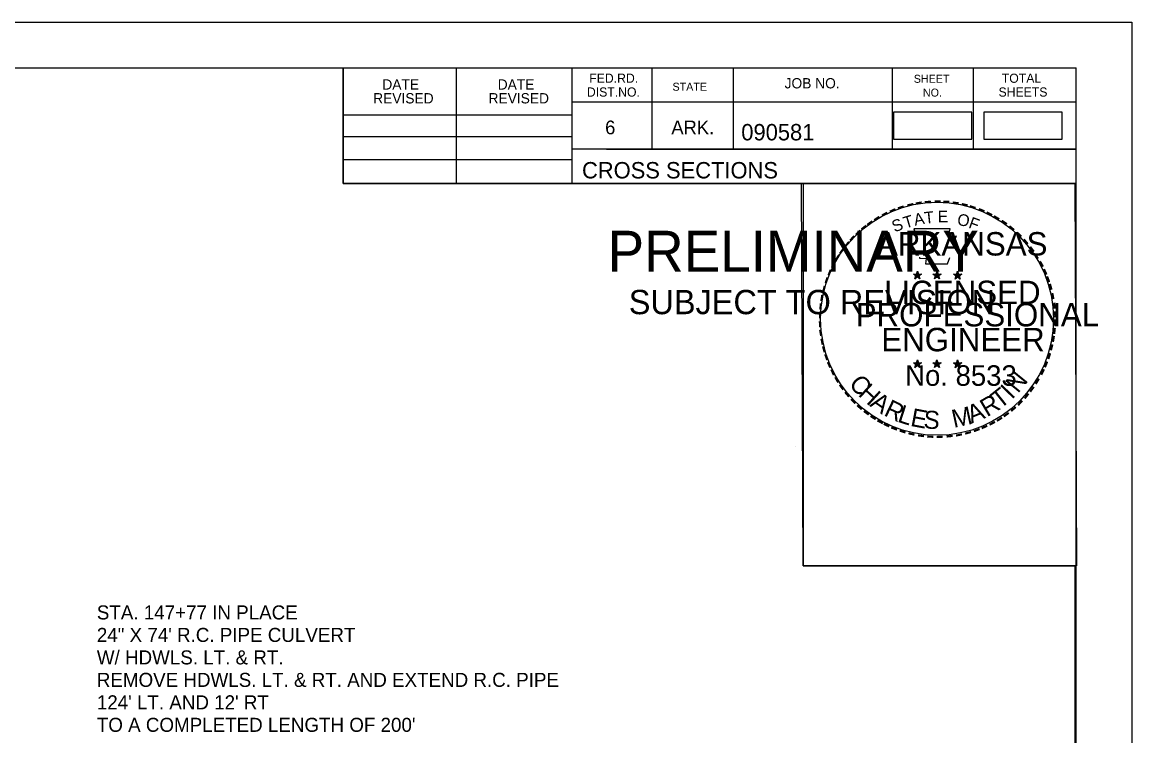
# Model space of a CAD drawing. Extents: x 1322838 to 1324533, y 339903 to 351025.
# Drawn here: x 1323771.8 to 1323866.6, y 343758.8 to 343819.7 of the extents above; entities that cross this region are included whole.
import ezdxf

# ---------------------------------------------------------------- set-up
doc = ezdxf.new("R2010")
doc.units = 0
for name, color, linetype in [('R_Border', 7, 'Continuous'), ('R_Border Notes', 7, 'Continuous'), ('R_Border PE', 7, 'Continuous'), ('R_Border Prem', 7, 'Continuous'), ('R_Drive', 7, 'Continuous'), ('R_No Plot', 7, 'Continuous')]:
    doc.layers.add(name, color=color, linetype=linetype)

msp = doc.modelspace()

# ---------------------------------------------------------------- linework, layer by layer
at = {"layer": 'R_Border'}
for p, q in [((1323545.715, 343815.841), (1323861.895, 343815.841)), ((1323799.255, 343805.961), (1323799.255, 343815.841)), ((1323808.935, 343805.961), (1323808.935, 343815.841)), ((1323818.795, 343815.841), (1323818.795, 343805.961)), ((1323825.635, 343815.841), (1323825.635, 343808.901)), ((1323832.575, 343815.841), (1323832.575, 343808.901)), ((1323846.155, 343815.841), (1323846.155, 343808.901)), ((1323853.095, 343815.841), (1323853.095, 343808.901)), ((1323861.895, 343610.381), (1323861.895, 343815.841)), ((1323861.895, 343812.901), (1323818.795, 343812.901)), ((1323861.895, 343812.921), (1323861.895, 343812.921)), ((1323799.255, 343811.821), (1323818.795, 343811.821)), ((1323799.255, 343809.961), (1323818.795, 343809.961)), ((1323861.895, 343808.901), (1323818.795, 343808.901)), ((1323821.755, 343808.901), (1323861.895, 343808.901)), ((1323799.255, 343808.021), (1323818.795, 343808.021)), ((1323861.895, 343805.961), (1323799.255, 343805.961))]:
    msp.add_line(p, q, dxfattribs=at)
at = {"layer": 'R_Border PE'}
for p, q in [((1323847.98, 343798.216), (1323848.329, 343798.105)), ((1323847.98, 343798.216), (1323848.233, 343798.171)), ((1323847.98, 343798.216), (1323848.217, 343798.094)), ((1323848.113, 343797.808), (1323848.329, 343798.105)), ((1323848.113, 343797.808), (1323848.239, 343798.052)), ((1323848.113, 343797.808), (1323848.327, 343798.025)), ((1323848.329, 343798.47), (1323848.288, 343798.218)), ((1323848.542, 343797.808), (1323848.327, 343798.022)), ((1323848.329, 343798.105), (1323848.329, 343798.47)), ((1323848.329, 343798.47), (1323848.378, 343798.22)), ((1323848.676, 343798.216), (1323848.329, 343798.105)), ((1323848.542, 343797.808), (1323848.329, 343798.105)), ((1323848.676, 343798.216), (1323848.39, 343798.167)), ((1323848.542, 343797.808), (1323848.405, 343798.099)), ((1323848.676, 343798.216), (1323848.472, 343798.114)), ((1323849.65, 343798.216), (1323849.999, 343798.105)), ((1323849.65, 343798.216), (1323849.903, 343798.171)), ((1323849.65, 343798.216), (1323849.887, 343798.094)), ((1323849.783, 343797.808), (1323849.999, 343798.105)), ((1323849.783, 343797.808), (1323849.909, 343798.052)), ((1323849.783, 343797.808), (1323849.997, 343798.025)), ((1323849.999, 343798.47), (1323849.958, 343798.218)), ((1323850.212, 343797.808), (1323849.997, 343798.022)), ((1323849.999, 343798.105), (1323849.999, 343798.47)), ((1323849.999, 343798.47), (1323850.048, 343798.22)), ((1323850.346, 343798.216), (1323849.999, 343798.105)), ((1323850.212, 343797.808), (1323849.999, 343798.105)), ((1323850.346, 343798.216), (1323850.06, 343798.167)), ((1323850.212, 343797.808), (1323850.075, 343798.099)), ((1323850.346, 343798.216), (1323850.142, 343798.114)), ((1323851.414, 343798.204), (1323851.763, 343798.093)), ((1323851.414, 343798.204), (1323851.667, 343798.159)), ((1323851.414, 343798.204), (1323851.651, 343798.082)), ((1323851.547, 343797.796), (1323851.763, 343798.093)), ((1323851.547, 343797.796), (1323851.673, 343798.04)), ((1323851.547, 343797.796), (1323851.761, 343798.013)), ((1323851.763, 343798.458), (1323851.722, 343798.206)), ((1323851.976, 343797.796), (1323851.761, 343798.01)), ((1323851.763, 343798.093), (1323851.763, 343798.458)), ((1323851.763, 343798.458), (1323851.812, 343798.208)), ((1323852.11, 343798.204), (1323851.763, 343798.093)), ((1323851.976, 343797.796), (1323851.763, 343798.093)), ((1323852.11, 343798.204), (1323851.824, 343798.155)), ((1323851.976, 343797.796), (1323851.839, 343798.087)), ((1323852.11, 343798.204), (1323851.906, 343798.102)), ((1323847.976, 343790.643), (1323848.325, 343790.532)), ((1323847.976, 343790.643), (1323848.229, 343790.598)), ((1323847.976, 343790.643), (1323848.213, 343790.521)), ((1323848.109, 343790.235), (1323848.325, 343790.532)), ((1323848.109, 343790.235), (1323848.235, 343790.479)), ((1323848.109, 343790.235), (1323848.323, 343790.452)), ((1323848.325, 343790.897), (1323848.284, 343790.645)), ((1323848.538, 343790.235), (1323848.323, 343790.449)), ((1323848.325, 343790.532), (1323848.325, 343790.897)), ((1323848.325, 343790.897), (1323848.374, 343790.647)), ((1323848.672, 343790.643), (1323848.325, 343790.532)), ((1323848.538, 343790.235), (1323848.325, 343790.532)), ((1323848.672, 343790.643), (1323848.386, 343790.594)), ((1323848.538, 343790.235), (1323848.401, 343790.526)), ((1323848.672, 343790.643), (1323848.468, 343790.541)), ((1323849.645, 343790.643), (1323849.994, 343790.532)), ((1323849.645, 343790.643), (1323849.898, 343790.598)), ((1323849.645, 343790.643), (1323849.882, 343790.521)), ((1323849.778, 343790.235), (1323849.994, 343790.532)), ((1323849.778, 343790.235), (1323849.904, 343790.479)), ((1323849.778, 343790.235), (1323849.992, 343790.452)), ((1323849.994, 343790.897), (1323849.953, 343790.645)), ((1323850.207, 343790.235), (1323849.992, 343790.449)), ((1323849.994, 343790.532), (1323849.994, 343790.897)), ((1323849.994, 343790.897), (1323850.043, 343790.647)), ((1323850.341, 343790.643), (1323849.994, 343790.532)), ((1323850.207, 343790.235), (1323849.994, 343790.532)), ((1323850.341, 343790.643), (1323850.055, 343790.594)), ((1323850.207, 343790.235), (1323850.07, 343790.526)), ((1323850.341, 343790.643), (1323850.137, 343790.541)), ((1323851.412, 343790.633), (1323851.761, 343790.522)), ((1323851.412, 343790.633), (1323851.665, 343790.588)), ((1323851.412, 343790.633), (1323851.649, 343790.511)), ((1323851.545, 343790.225), (1323851.761, 343790.522)), ((1323851.545, 343790.225), (1323851.671, 343790.469)), ((1323851.545, 343790.225), (1323851.759, 343790.442)), ((1323851.761, 343790.887), (1323851.72, 343790.635)), ((1323851.974, 343790.225), (1323851.759, 343790.439)), ((1323851.761, 343790.522), (1323851.761, 343790.887)), ((1323851.761, 343790.887), (1323851.81, 343790.637)), ((1323852.108, 343790.633), (1323851.761, 343790.522)), ((1323851.974, 343790.225), (1323851.761, 343790.522)), ((1323852.108, 343790.633), (1323851.822, 343790.584)), ((1323851.974, 343790.225), (1323851.837, 343790.516)), ((1323852.108, 343790.633), (1323851.904, 343790.531))]:
    msp.add_line(p, q, dxfattribs=at)
for points in [[(1323848.021, 343802.094), (1323848.29, 343801.267)], [(1323851.532, 343801.172), (1323851.674, 343801.456), (1323850.989, 343801.432), (1323851.137, 343802.094), (1323848.021, 343802.094)], [(1323848.513, 343799.671), (1323848.513, 343799.584), (1323849.076, 343799.565), (1323849.022, 343799.092), (1323850.892, 343799.092), (1323851.093, 343799.628)], [(1323848.329, 343798.47), (1323848.542, 343797.808), (1323847.98, 343798.216), (1323848.676, 343798.216), (1323848.113, 343797.808), (1323848.329, 343798.47)], [(1323849.999, 343798.47), (1323850.212, 343797.808), (1323849.65, 343798.216), (1323850.346, 343798.216), (1323849.783, 343797.808), (1323849.999, 343798.47)], [(1323851.763, 343798.458), (1323851.976, 343797.796), (1323851.414, 343798.204), (1323852.11, 343798.204), (1323851.547, 343797.796), (1323851.763, 343798.458)], [(1323848.325, 343790.897), (1323848.538, 343790.235), (1323847.976, 343790.643), (1323848.672, 343790.643), (1323848.109, 343790.235), (1323848.325, 343790.897)], [(1323849.994, 343790.897), (1323850.207, 343790.235), (1323849.645, 343790.643), (1323850.341, 343790.643), (1323849.778, 343790.235), (1323849.994, 343790.897)], [(1323851.761, 343790.887), (1323851.974, 343790.225), (1323851.412, 343790.633), (1323852.108, 343790.633), (1323851.545, 343790.225), (1323851.761, 343790.887)]]:
    msp.add_lwpolyline(points, dxfattribs=at)
for centre, radius in [((1323848.328, 343798.104), 0.172), ((1323848.328, 343798.104), 0.145), ((1323848.328, 343798.104), 0.116), ((1323848.328, 343798.104), 0.0991), ((1323848.328, 343798.104), 0.0747), ((1323848.328, 343798.104), 0.0495), ((1323848.328, 343798.104), 0.0296), ((1323849.998, 343798.104), 0.172), ((1323849.998, 343798.104), 0.145), ((1323849.998, 343798.104), 0.116), ((1323849.998, 343798.104), 0.0991), ((1323849.998, 343798.104), 0.0747), ((1323849.998, 343798.104), 0.0495), ((1323849.998, 343798.104), 0.0296), ((1323851.762, 343798.092), 0.172), ((1323851.762, 343798.092), 0.145), ((1323851.762, 343798.092), 0.116), ((1323851.762, 343798.092), 0.0991), ((1323851.762, 343798.092), 0.0747), ((1323851.762, 343798.092), 0.0495), ((1323851.762, 343798.092), 0.0296), ((1323848.324, 343790.531), 0.172), ((1323848.324, 343790.531), 0.145), ((1323848.324, 343790.531), 0.116), ((1323848.324, 343790.531), 0.0991), ((1323848.324, 343790.531), 0.0747), ((1323848.324, 343790.531), 0.0495), ((1323848.324, 343790.531), 0.0296), ((1323849.993, 343790.531), 0.172), ((1323849.993, 343790.531), 0.145), ((1323849.993, 343790.531), 0.116), ((1323849.993, 343790.531), 0.0991), ((1323849.993, 343790.531), 0.0747), ((1323849.993, 343790.531), 0.0495), ((1323849.993, 343790.531), 0.0296), ((1323851.76, 343790.521), 0.172), ((1323851.76, 343790.521), 0.145), ((1323851.76, 343790.521), 0.116), ((1323851.76, 343790.521), 0.0991), ((1323851.76, 343790.521), 0.0747), ((1323851.76, 343790.521), 0.0495), ((1323851.76, 343790.521), 0.0296)]:
    msp.add_circle(centre, radius, dxfattribs=at)
at = {"layer": 'R_Drive'}
for points in [[(1323846.285, 343809.732), (1323852.968, 343809.732), (1323852.968, 343812.042), (1323846.285, 343812.042)], [(1323853.999, 343809.735), (1323860.682, 343809.735), (1323860.682, 343812.045), (1323853.999, 343812.045)]]:
    msp.add_lwpolyline(points, close=True, dxfattribs=at)
at = {"layer": 'R_No Plot'}
for p, q in [((1323533.315, 343819.736), (1323866.648, 343819.736)), ((1323837.93, 343783.505), (1323837.93, 343783.505))]:
    msp.add_line(p, q, dxfattribs=at)
for points in [[(1323533.308, 343819.736), (1323866.648, 343819.736), (1323866.648, 343606.398), (1323533.308, 343606.398)], [(1323779.635, 343815.841), (1323799.255, 343815.841), (1323799.255, 343805.961), (1323815.368, 343805.961), (1323838.567, 343805.961), (1323838.567, 343773.291), (1323861.775, 343773.291), (1323861.895, 343610.381), (1323545.715, 343610.381), (1323545.715, 343815.841)], [(1323838.427, 343805.961), (1323861.775, 343805.961), (1323861.915, 343773.291), (1323838.567, 343773.291)]]:
    msp.add_lwpolyline(points, close=True, dxfattribs=at)
msp.add_circle((1323850.007, 343794.401), 9.952, dxfattribs=at)

# ---------------------------------------------------------------- texts
at = {"layer": 'R_Border'}
for s, height, p in [('DATE', 0.8792, (1323802.593, 343813.977)), ('DATE', 0.8792, (1323812.453, 343813.977)), ('FED.RD.', 0.7819, (1323820.275, 343814.561)), ('JOB NO.', 0.8792, (1323836.975, 343814.081)), ('SHEET', 0.684, (1323848.015, 343814.561)), ('TOTAL', 0.7819, (1323855.535, 343814.561)), ('DIST.NO.', 0.7819, (1323820.075, 343813.381)), ('STATE', 0.684, (1323827.395, 343813.881)), ('NO.', 0.684, (1323848.795, 343813.381)), ('SHEETS', 0.7819, (1323855.255, 343813.381)), ('REVISED', 0.8792, (1323801.813, 343812.797)), ('REVISED', 0.8792, (1323811.673, 343812.797)), ('6', 1.172, (1323821.635, 343810.161)), ('ARK.', 1.1723, (1323827.295, 343810.161)), ('090581', 1.4, (1323833.271, 343809.641)), ('CROSS SECTIONS', 1.4, (1323819.659, 343806.391))]:
    msp.add_text(s, height=height, rotation=360, dxfattribs=at).set_placement(p)
at = {"layer": 'R_Border Notes'}
for s, p in [('STA. 147+77 IN PLACE', (1323778.191, 343768.72)), ('24" X 74\' R.C. PIPE CULVERT', (1323778.191, 343766.8)), ('W/ HDWLS. LT. & RT.', (1323778.191, 343764.88)), ('REMOVE HDWLS. LT. & RT. AND EXTEND R.C. PIPE', (1323778.191, 343762.96)), ("124' LT. AND 12' RT", (1323778.191, 343761.04)), ("TO A COMPLETED LENGTH OF 200'", (1323778.191, 343759.12))]:
    msp.add_text(s, height=1.19998, dxfattribs=at).set_placement(p)
at = {"layer": 'R_Border PE'}
for s, height, rotation, p in [('-', 1.6, 10.21935, (1323848.197, 343803.624)), ('-', 1.6, 5.89682, (1323848.926, 343803.734)), ('-', 1.6, 0.18623, (1323849.698, 343803.806)), ('-', 1.6, 357.74304, (1323850.421, 343803.793)), ('-', 1.6, 352.16172, (1323851.165, 343803.737)), ('-', 1.6, 28.79182, (1323845.502, 343802.635)), ('-', 1.6, 24.30721, (1323846.135, 343802.952)), ('-', 1.6, 19.17608, (1323846.769, 343803.221)), ('-', 1.6, 13.63015, (1323847.519, 343803.462)), ('A', 1, 11.21318, (1323848.116, 343802.354)), ('T', 1, 6.02276, (1323848.965, 343802.52)), ('E', 1, 0.83234, (1323850.07, 343802.63)), ('-', 1.6, 347.20489, (1323851.884, 343803.623)), ('-', 1.6, 342.3362, (1323852.519, 343803.468)), ('-', 1.6, 337.85509, (1323853.254, 343803.245)), ('-', 1.6, 334.12109, (1323853.885, 343802.974)), ('-', 1.6, 36.23174, (1323844.327, 343801.87)), ('-', 1.6, 34.06357, (1323844.905, 343802.265)), ('S', 1, 21.59401, (1323846.376, 343801.772)), ('T', 1, 16.4036, (1323847.29, 343802.103)), ('O', 1, 350.4515, (1323851.674, 343802.42)), ('F', 1, 340.07066, (1323852.628, 343802.192)), ('-', 1.6, 329.64089, (1323854.464, 343802.691)), ('-', 1.6, 325.86266, (1323855.107, 343802.33)), ('-', 1.6, 48.42305, (1323842.97, 343800.597)), ('-', 1.6, 42.96224, (1323843.418, 343801.075)), ('-', 1.6, 38.95066, (1323843.851, 343801.492)), ('ARKANSAS', 2, 360, (1323844.874, 343799.806)), ('-', 1.6, 320.52971, (1323855.717, 343801.904)), ('-', 1.6, 315.57859, (1323856.316, 343801.416)), ('-', 1.6, 50.61417, (1323842.567, 343800.111)), ('-', 1.6, 309.87973, (1323856.885, 343800.866)), ('-', 1.6, 306.65218, (1323857.41, 343800.264)), ('-', 1.6, 58.07063, (1323841.829, 343799.017)), ('-', 1.6, 54.23247, (1323842.154, 343799.544)), ('-', 1.4, 303.67529, (1323857.896, 343799.696)), ('-', 1.6, 62.87135, (1323841.516, 343798.403)), ('-', 1.6, 299.66835, (1323858.215, 343799.089)), ('-', 1.6, 294.66279, (1323858.539, 343798.477)), ('-', 1.6, 72.39447, (1323841.038, 343797.162)), ('-', 1.6, 67.77427, (1323841.257, 343797.792)), ('DWB', 0.01, 360, (1323848.316, 343798.1)), ('DWB', 0.01, 360, (1323849.986, 343798.1)), ('DWB', 0.01, 360, (1323851.75, 343798.089)), ('-', 1.6, 290.57283, (1323858.796, 343797.9)), ('-', 1.6, 75.46096, (1323840.841, 343796.448)), ('LICENSED', 2, 360, (1323845.472, 343795.657)), ('-', 1.6, 285.12326, (1323859.03, 343797.32)), ('-', 1.6, 81.20126, (1323840.709, 343795.735)), ('-', 1.6, 280.54934, (1323859.23, 343796.578)), ('-', 1.6, 89.06224, (1323840.608, 343794.343)), ('-', 1.6, 85.18634, (1323840.633, 343795.044)), ('PROFESSIONAL', 2, 360, (1323843.048, 343793.753)), ('-', 1.6, 276.59616, (1323859.392, 343795.81)), ('-', 1.6, 274.33011, (1323859.452, 343795.088)), ('-', 1.6, 94.19588, (1323840.643, 343793.618)), ('-', 1.6, 269.94067, (1323859.486, 343794.456)), ('-', 1.6, 98.94793, (1323840.715, 343792.951)), ('ENGINEER', 2, 360, (1323845.235, 343791.628)), ('-', 1.6, 263.5172, (1323859.467, 343793.79)), ('-', 1.6, 101.71495, (1323840.85, 343792.218)), ('-', 1.6, 105.45785, (1323841.012, 343791.623)), ('-', 1.6, 255.7626, (1323859.286, 343792.458)), ('-', 1.6, 260.99529, (1323859.396, 343793.136)), ('-', 1.6, 109.08742, (1323841.227, 343790.992)), ('-', 1.6, 252.86809, (1323859.105, 343791.738)), ('-', 1.6, 114.06432, (1323841.481, 343790.396)), ('No. 8533', 1.757, 360, (1323847.278, 343788.677)), ('DWB', 0.01, 360, (1323848.312, 343790.527)), ('DWB', 0.01, 360, (1323849.981, 343790.527)), ('DWB', 0.01, 360, (1323851.748, 343790.517)), ('-', 1.6, 244.61971, (1323858.62, 343790.436)), ('-', 1.6, 247.88866, (1323858.882, 343791.065)), ('-', 1.6, 115.72885, (1323841.786, 343789.778)), ('-', 1.6, 120.44712, (1323842.143, 343789.192)), ('C', 1.54, 309.95483, (1323842.4, 343788.824)), ('N', 1.54, 50.78344, (1323856.914, 343787.976)), ('-', 1.6, 239.07125, (1323858.226, 343789.684)), ('-', 1.6, 125.89344, (1323842.546, 343788.631)), ('H', 1.54, 317.38726, (1323843.185, 343787.886)), ('T', 1.54, 38.42805, (1323855.38, 343786.647)), ('I', 1.54, 46.30332, (1323856.392, 343787.456)), ('-', 1.6, 233.84524, (1323857.824, 343789.031)), ('-', 1.6, 130.71812, (1323843.008, 343788.079)), ('-', 1.6, 134.22381, (1323843.525, 343787.534)), ('A', 1.54, 325.55777, (1323844.18, 343786.983)), ('R', 1.54, 334.31873, (1323845.378, 343786.182)), ('R', 1.54, 30.55277, (1323854.267, 343785.984)), ('-', 1.6, 225.76533, (1323856.915, 343787.901)), ('-', 1.6, 231.25377, (1323857.394, 343788.465)), ('-', 1.6, 138.93382, (1323844.05, 343787.07)), ('-', 1.6, 144.64634, (1323844.606, 343786.664)), ('L', 1.54, 342.19401, (1323846.548, 343785.625)), ('E', 1.54, 349.33121, (1323847.665, 343785.263)), ('S', 1.54, 356.46841, (1323848.818, 343785.043)), ('M', 1.54, 12.44038, (1323851.439, 343785.077)), ('A', 1.54, 21.7918, (1323852.935, 343785.434)), ('-', 1.6, 215.73633, (1323855.844, 343786.92)), ('-', 1.6, 221.08509, (1323856.393, 343787.392)), ('-', 1.6, 148.08978, (1323845.167, 343786.293)), ('-', 1.6, 151.57039, (1323845.746, 343785.968)), ('-', 1.6, 154.60019, (1323846.268, 343785.721)), ('-', 1.6, 207.35684, (1323854.752, 343786.187)), ('-', 1.6, 212.24909, (1323855.31, 343786.533)), ('-', 1.6, 158.56121, (1323846.892, 343785.467)), ('-', 1.6, 162.79826, (1323847.579, 343785.254)), ('-', 1.6, 167.55551, (1323848.294, 343785.09)), ('-', 1.6, 173.11546, (1323849.066, 343784.98)), ('-', 1.6, 176.51827, (1323849.814, 343784.927)), ('-', 1.6, 185.81666, (1323851.367, 343785.022)), ('-', 1.6, 191.28576, (1323852.103, 343785.154)), ('-', 1.6, 195.47429, (1323852.832, 343785.353)), ('-', 1.6, 200.71842, (1323853.509, 343785.595)), ('-', 1.6, 204.25161, (1323854.128, 343785.868)), ('-', 1.6, 181.59176, (1323850.558, 343784.946))]:
    msp.add_text(s, height=height, rotation=rotation, dxfattribs=at).set_placement(p)
at = {"layer": 'R_Border Prem'}
for s, height, p in [('PRELIMINARY', 3.5, (1323821.847, 343798.424)), ('DWB', 0.01, (1323822.593, 343800.273)), ('SUBJECT TO REVISION', 2.07511, (1323823.656, 343794.795))]:
    msp.add_text(s, height=height, rotation=360, dxfattribs=at).set_placement(p)

doc.saveas('drawing.dxf')
